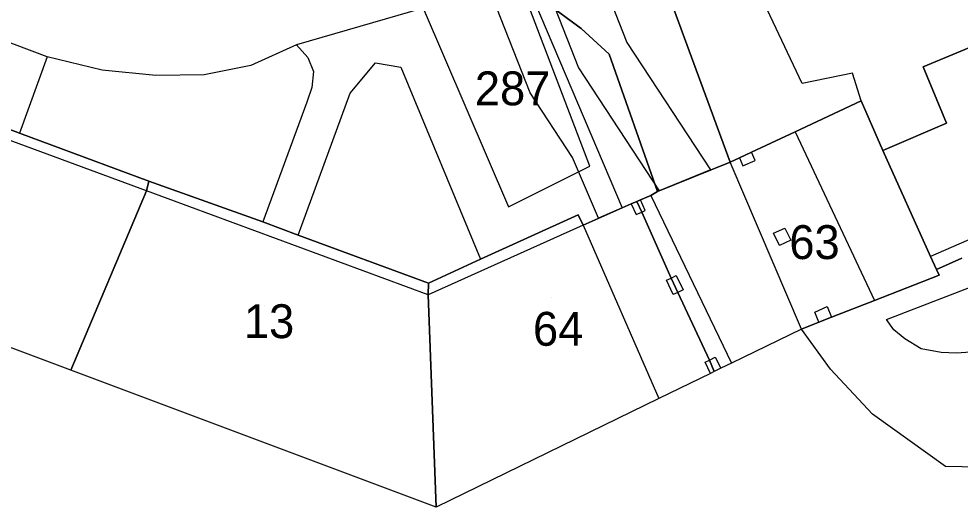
# Model space of a CAD drawing. Extents: x -264070 to -262271, y -1238894 to -1238141.
# Drawn here: x -263405.7 to -263350.2, y -1238863.9 to -1238835.1 of the extents above; entities that cross this region are included whole.
import ezdxf

# ---------------------------------------------------------------- set-up
doc = ezdxf.new("R2010")
doc.units = 0
for name, color, linetype in [('body_kn', 7, 'Continuous'), ('katuz_linie', 7, 'Continuous'), ('kladpar_druhypozemkov', 7, 'Continuous'), ('kladpar_hranice', 7, 'Continuous'), ('kladpar_parcelnecisla', 7, 'Continuous'), ('kladpar_plochy', 7, 'Continuous'), ('tarchy_linie', 7, 'Continuous'), ('zappar_hrandruhpozemk', 7, 'Continuous'), ('zuob_linie', 7, 'Continuous'), ('zuob_plochy', 7, 'Continuous')]:
    doc.layers.add(name, color=color, linetype=linetype)

msp = doc.modelspace()

# ---------------------------------------------------------------- linework, layer by layer
at = {"layer": 'body_kn'}
for p, q in [((-263372.54, -1238835.63), (-263372.54, -1238835.63)), ((-263369.84, -1238836.47), (-263369.84, -1238836.47)), ((-263389.35, -1238836.61), (-263389.35, -1238836.61)), ((-263404.08, -1238837.31), (-263404.08, -1238837.31)), ((-263404.08, -1238837.31), (-263404.08, -1238837.31)), ((-263388.68, -1238837.35), (-263388.68, -1238837.35)), ((-263370.89, -1238837.16), (-263370.89, -1238837.16)), ((-263400.82, -1238838.1), (-263400.82, -1238838.1)), ((-263392.05, -1238837.83), (-263392.05, -1238837.83)), ((-263384.69, -1238837.67), (-263384.69, -1238837.67)), ((-263383.2, -1238837.92), (-263383.2, -1238837.92)), ((-263372.7, -1238837.95), (-263372.7, -1238837.95)), ((-263352.35, -1238837.9), (-263352.35, -1238837.9)), ((-263397.65, -1238838.42), (-263397.65, -1238838.42)), ((-263394.81, -1238838.37), (-263394.81, -1238838.37)), ((-263388.35, -1238838.17), (-263388.35, -1238838.17)), ((-263356.52, -1238838.28), (-263356.52, -1238838.28)), ((-263388.44, -1238839.11), (-263388.44, -1238839.11)), ((-263359.5, -1238838.89), (-263359.5, -1238838.89)), ((-263386.18, -1238839.46), (-263386.18, -1238839.46)), ((-263375.56, -1238839.43), (-263375.56, -1238839.43)), ((-263388.74, -1238839.98), (-263388.74, -1238839.98)), ((-263356.01, -1238839.91), (-263356.01, -1238839.91)), ((-263356.01, -1238839.91), (-263356.01, -1238839.91)), ((-263350.96, -1238841.22), (-263350.96, -1238841.22)), ((-263405.71, -1238841.82), (-263405.71, -1238841.82)), ((-263359.9, -1238841.73), (-263359.9, -1238841.73)), ((-263359.9, -1238841.73), (-263359.9, -1238841.73)), ((-263362.48, -1238842.93), (-263362.48, -1238842.93)), ((-263354.72, -1238842.83), (-263354.72, -1238842.83)), ((-263373.05, -1238843.26), (-263373.05, -1238843.26)), ((-263363.74, -1238843.52), (-263363.74, -1238843.52)), ((-263363.2, -1238843.27), (-263363.2, -1238843.27)), ((-263363.2, -1238843.27), (-263363.2, -1238843.27)), ((-263362.27, -1238843.44), (-263362.27, -1238843.44)), ((-263372.03, -1238843.77), (-263372.03, -1238843.77)), ((-263364.91, -1238843.99), (-263364.91, -1238843.99)), ((-263362.99, -1238843.74), (-263362.99, -1238843.74)), ((-263398.07, -1238844.65), (-263398.07, -1238844.65)), ((-263398.22, -1238845.23), (-263398.22, -1238845.23)), ((-263398.22, -1238845.23), (-263398.22, -1238845.23)), ((-263368.03, -1238845.26), (-263368.03, -1238845.26)), ((-263367.93, -1238845.22), (-263367.93, -1238845.22)), ((-263369.25, -1238845.85), (-263369.25, -1238845.85)), ((-263369.03, -1238845.76), (-263369.03, -1238845.76)), ((-263368.43, -1238845.49), (-263368.43, -1238845.49)), ((-263368.43, -1238845.49), (-263368.43, -1238845.49)), ((-263376.84, -1238846.16), (-263376.84, -1238846.16)), ((-263370.12, -1238846.22), (-263370.12, -1238846.22)), ((-263369.58, -1238845.98), (-263369.58, -1238845.98)), ((-263369.58, -1238845.98), (-263369.58, -1238845.98)), ((-263368.96, -1238846.48), (-263368.96, -1238846.48)), ((-263368.96, -1238846.48), (-263368.96, -1238846.48)), ((-263368.76, -1238846.39), (-263368.76, -1238846.39)), ((-263372.71, -1238846.63), (-263372.71, -1238846.63)), ((-263372.71, -1238846.63), (-263372.71, -1238846.63)), ((-263371.52, -1238846.84), (-263371.52, -1238846.84)), ((-263369.29, -1238846.62), (-263369.29, -1238846.62)), ((-263391.35, -1238847.06), (-263391.35, -1238847.06)), ((-263372.42, -1238847.24), (-263372.42, -1238847.24)), ((-263372.42, -1238847.24), (-263372.42, -1238847.24)), ((-263360.52, -1238847.42), (-263360.52, -1238847.42)), ((-263389.25, -1238847.84), (-263389.25, -1238847.84)), ((-263389.25, -1238847.84), (-263389.25, -1238847.84)), ((-263361.18, -1238847.72), (-263361.18, -1238847.72)), ((-263361.18, -1238847.72), (-263361.18, -1238847.72)), ((-263360.16, -1238848.14), (-263360.16, -1238848.14)), ((-263360.82, -1238848.44), (-263360.82, -1238848.44)), ((-263378.48, -1238849.26), (-263378.48, -1238849.26)), ((-263351.91, -1238849.09), (-263351.91, -1238849.09)), ((-263367.22, -1238850.37), (-263367.22, -1238850.37)), ((-263367.22, -1238850.37), (-263367.22, -1238850.37)), ((-263366.93, -1238850.23), (-263366.93, -1238850.23)), ((-263351.56, -1238849.87), (-263351.56, -1238849.87)), ((-263351.41, -1238850.2), (-263351.41, -1238850.2)), ((-263381.55, -1238850.67), (-263381.55, -1238850.67)), ((-263367.5, -1238850.5), (-263367.5, -1238850.5)), ((-263367.5, -1238850.5), (-263367.5, -1238850.5)), ((-263381.58, -1238851.36), (-263381.58, -1238851.36)), ((-263381.58, -1238851.36), (-263381.58, -1238851.36)), ((-263367.1, -1238851.35), (-263367.1, -1238851.35)), ((-263366.84, -1238851.22), (-263366.84, -1238851.22)), ((-263366.84, -1238851.22), (-263366.84, -1238851.22)), ((-263366.51, -1238851.07), (-263366.51, -1238851.07)), ((-263355.21, -1238851.69), (-263355.21, -1238851.69)), ((-263358.75, -1238852.39), (-263358.75, -1238852.39)), ((-263358.01, -1238852.06), (-263358.01, -1238852.06)), ((-263358.5, -1238852.98), (-263358.5, -1238852.98)), ((-263358.5, -1238852.98), (-263358.5, -1238852.98)), ((-263357.76, -1238852.69), (-263357.76, -1238852.69)), ((-263354.51, -1238852.81), (-263354.51, -1238852.81)), ((-263354.51, -1238852.81), (-263354.51, -1238852.81)), ((-263359.53, -1238853.38), (-263359.53, -1238853.38)), ((-263359.53, -1238853.38), (-263359.53, -1238853.38)), ((-263354.07, -1238853.42), (-263354.07, -1238853.42)), ((-263353.43, -1238853.96), (-263353.43, -1238853.96)), ((-263352.47, -1238854.55), (-263352.47, -1238854.55)), ((-263351.29, -1238854.76), (-263351.29, -1238854.76)), ((-263350.38, -1238854.8), (-263350.38, -1238854.8)), ((-263365.21, -1238855.33), (-263365.21, -1238855.33)), ((-263364.97, -1238855.22), (-263364.97, -1238855.22)), ((-263364.97, -1238855.22), (-263364.97, -1238855.22)), ((-263364.62, -1238855.04), (-263364.62, -1238855.04)), ((-263402.68, -1238855.82), (-263402.68, -1238855.82)), ((-263364.68, -1238855.89), (-263364.68, -1238855.89)), ((-263364.29, -1238855.7), (-263364.29, -1238855.7)), ((-263363.66, -1238855.4), (-263363.66, -1238855.4)), ((-263357.81, -1238855.76), (-263357.81, -1238855.76)), ((-263364.91, -1238856), (-263364.91, -1238856)), ((-263364.91, -1238856), (-263364.91, -1238856)), ((-263367.96, -1238857.49), (-263367.96, -1238857.49)), ((-263355.33, -1238858.4), (-263355.33, -1238858.4)), ((-263351.02, -1238861.49), (-263351.02, -1238861.49)), ((-263381.1, -1238863.9), (-263381.1, -1238863.9))]:
    msp.add_line(p, q, dxfattribs=at)
at = {"layer": 'katuz_linie'}
msp.add_lwpolyline([(-263349.05, -1238861.53), (-263351.02, -1238861.49), (-263355.33, -1238858.4), (-263357.81, -1238855.76), (-263359.53, -1238853.38), (-263363.66, -1238855.4), (-263364.29, -1238855.7), (-263364.68, -1238855.89), (-263364.91, -1238856), (-263367.96, -1238857.49), (-263381.1, -1238863.9), (-263402.68, -1238855.82), (-263419.7, -1238849.44), (-263440.2, -1238841.77), (-263457.23, -1238835.39), (-263474.01, -1238828.92), (-263475, -1238828.56), (-263478.21, -1238827.37), (-263491.85, -1238822.36), (-263508.89, -1238816.01)], dxfattribs=at)
at = {"layer": 'kladpar_druhypozemkov'}
for p, q in [((-263376.87, -1238837.77), (-263376.87, -1238837.77)), ((-263359.27, -1238847.27), (-263359.27, -1238847.27)), ((-263391.25, -1238852), (-263391.25, -1238852)), ((-263374.3, -1238851.52), (-263374.3, -1238851.52))]:
    msp.add_line(p, q, dxfattribs=at)
at = {"layer": 'kladpar_hranice'}
for points in [[(-263398.61, -1238762.95), (-263382.17, -1238800.97), (-263380.94, -1238803.93), (-263369.5, -1238827.9), (-263363.74, -1238843.52), (-263368.03, -1238845.26), (-263370.89, -1238837.16), (-263372.54, -1238835.63), (-263374.68, -1238834.07), (-263375.99, -1238833.38), (-263380.25, -1238828.49), (-263379.53, -1238825.98), (-263379.14, -1238823.89), (-263379.05, -1238822.15), (-263379.22, -1238820.68), (-263379.49, -1238818.94), (-263379.82, -1238817.71), (-263403.2, -1238766.95)], [(-263350.07, -1238849.2), (-263351.56, -1238849.87), (-263351.91, -1238849.09), (-263354.72, -1238842.83), (-263350.96, -1238841.22), (-263352.35, -1238837.9), (-263348.37, -1238836.24), (-263350.28, -1238831.75), (-263354.2, -1238833.39), (-263365.94, -1238804.6), (-263363.51, -1238803.61), (-263365.81, -1238798.06), (-263367.45, -1238798.75), (-263368.75, -1238795.52), (-263364.69, -1238794.04), (-263365.56, -1238791.93), (-263362.28, -1238790.41), (-263361.52, -1238792.21), (-263344.87, -1238785.28)], [(-263365.81, -1238798.06), (-263363.51, -1238803.61), (-263365.94, -1238804.6), (-263354.2, -1238833.39), (-263350.28, -1238831.75), (-263348.37, -1238836.24), (-263352.35, -1238837.9), (-263350.96, -1238841.22), (-263354.72, -1238842.83), (-263356.01, -1238839.91), (-263359.9, -1238841.73), (-263362.48, -1238842.93), (-263363.2, -1238843.27), (-263363.74, -1238843.52), (-263369.5, -1238827.9), (-263380.94, -1238803.93), (-263382.17, -1238800.97), (-263380.52, -1238800.3), (-263378.12, -1238799.3), (-263368.75, -1238795.52), (-263367.45, -1238798.75), (-263365.81, -1238798.06)], [(-263374.68, -1238834.07), (-263372.54, -1238835.63), (-263370.89, -1238837.16), (-263368.03, -1238845.26), (-263368.43, -1238845.49), (-263369.03, -1238845.76), (-263369.25, -1238845.85), (-263369.58, -1238845.98), (-263372.42, -1238847.24), (-263372.71, -1238846.63), (-263378.48, -1238849.26), (-263381.55, -1238850.67), (-263389.25, -1238847.84), (-263391.35, -1238847.06), (-263398.07, -1238844.65), (-263405.71, -1238841.82), (-263407.64, -1238841.09)], [(-263407.64, -1238841.09), (-263405.71, -1238841.82), (-263398.07, -1238844.65), (-263398.22, -1238845.23), (-263402.68, -1238855.82), (-263419.7, -1238849.44), (-263415.47, -1238838.85), (-263415.3, -1238838.28), (-263407.64, -1238841.09)], [(-263356.01, -1238839.91), (-263354.72, -1238842.83), (-263351.91, -1238849.09), (-263351.56, -1238849.87), (-263351.41, -1238850.2), (-263355.21, -1238851.69), (-263357.76, -1238852.69), (-263358.5, -1238852.98), (-263359.53, -1238853.38), (-263363.66, -1238855.4), (-263364.29, -1238855.7), (-263364.68, -1238855.89), (-263364.97, -1238855.22), (-263366.84, -1238851.22), (-263367.22, -1238850.37), (-263368.96, -1238846.48), (-263369.25, -1238845.85), (-263369.03, -1238845.76), (-263368.43, -1238845.49), (-263368.03, -1238845.26), (-263363.74, -1238843.52), (-263363.2, -1238843.27), (-263362.48, -1238842.93), (-263359.9, -1238841.73), (-263356.01, -1238839.91)], [(-263389.25, -1238847.84), (-263381.55, -1238850.67), (-263381.58, -1238851.36), (-263381.1, -1238863.9), (-263402.68, -1238855.82), (-263398.22, -1238845.23), (-263398.07, -1238844.65), (-263391.35, -1238847.06), (-263389.25, -1238847.84)], [(-263372.71, -1238846.63), (-263372.42, -1238847.24), (-263369.58, -1238845.98), (-263369.25, -1238845.85), (-263368.96, -1238846.48), (-263367.22, -1238850.37), (-263366.84, -1238851.22), (-263364.97, -1238855.22), (-263364.68, -1238855.89), (-263364.91, -1238856), (-263367.96, -1238857.49), (-263381.1, -1238863.9), (-263381.58, -1238851.36), (-263381.55, -1238850.67), (-263378.48, -1238849.26), (-263372.71, -1238846.63)], [(-263349.05, -1238861.53), (-263351.02, -1238861.49), (-263355.33, -1238858.4), (-263357.81, -1238855.76), (-263359.53, -1238853.38), (-263358.5, -1238852.98), (-263357.76, -1238852.69), (-263355.21, -1238851.69), (-263351.41, -1238850.2), (-263351.56, -1238849.87), (-263350.07, -1238849.2)]]:
    msp.add_lwpolyline(points, dxfattribs=at)
at = {"layer": 'kladpar_plochy'}
for p, q in [((-263369.5, -1238827.9), (-263363.74, -1238843.52)), ((-263372.54, -1238835.63), (-263374.68, -1238834.07)), ((-263370.89, -1238837.16), (-263372.54, -1238835.63)), ((-263368.03, -1238845.26), (-263370.89, -1238837.16)), ((-263363.74, -1238843.52), (-263368.03, -1238845.26))]:
    msp.add_line(p, q, dxfattribs=at)
for points in [[(-263350.07, -1238849.2), (-263351.56, -1238849.87), (-263351.91, -1238849.09), (-263354.72, -1238842.83), (-263350.96, -1238841.22), (-263352.35, -1238837.9), (-263348.37, -1238836.24), (-263350.28, -1238831.75), (-263354.2, -1238833.39), (-263365.94, -1238804.6), (-263363.51, -1238803.61), (-263365.81, -1238798.06), (-263367.45, -1238798.75), (-263368.75, -1238795.52), (-263364.69, -1238794.04), (-263365.56, -1238791.93), (-263362.28, -1238790.41), (-263361.52, -1238792.21), (-263344.87, -1238785.28)], [(-263374.68, -1238834.07), (-263372.54, -1238835.63), (-263370.89, -1238837.16), (-263368.03, -1238845.26), (-263368.43, -1238845.49), (-263369.03, -1238845.76), (-263369.25, -1238845.85), (-263369.58, -1238845.98), (-263372.42, -1238847.24), (-263372.71, -1238846.63), (-263378.48, -1238849.26), (-263381.55, -1238850.67), (-263389.25, -1238847.84), (-263391.35, -1238847.06), (-263398.07, -1238844.65), (-263405.71, -1238841.82), (-263407.64, -1238841.09)], [(-263349.05, -1238861.53), (-263351.02, -1238861.49), (-263355.33, -1238858.4), (-263357.81, -1238855.76), (-263359.53, -1238853.38), (-263358.5, -1238852.98), (-263357.76, -1238852.69), (-263355.21, -1238851.69), (-263351.41, -1238850.2), (-263351.56, -1238849.87), (-263350.07, -1238849.2)]]:
    msp.add_lwpolyline(points, dxfattribs=at)
for points in [[(-263365.81, -1238798.06), (-263363.51, -1238803.61), (-263365.94, -1238804.6), (-263354.2, -1238833.39), (-263350.28, -1238831.75), (-263348.37, -1238836.24), (-263352.35, -1238837.9), (-263350.96, -1238841.22), (-263354.72, -1238842.83), (-263356.01, -1238839.91), (-263359.9, -1238841.73), (-263362.48, -1238842.93), (-263363.2, -1238843.27), (-263363.74, -1238843.52), (-263369.5, -1238827.9), (-263380.94, -1238803.93), (-263382.17, -1238800.97), (-263380.52, -1238800.3), (-263378.12, -1238799.3), (-263368.75, -1238795.52), (-263367.45, -1238798.75)], [(-263407.64, -1238841.09), (-263405.71, -1238841.82), (-263398.07, -1238844.65), (-263398.22, -1238845.23), (-263402.68, -1238855.82), (-263419.7, -1238849.44), (-263415.47, -1238838.85), (-263415.3, -1238838.28)], [(-263356.01, -1238839.91), (-263354.72, -1238842.83), (-263351.91, -1238849.09), (-263351.56, -1238849.87), (-263351.41, -1238850.2), (-263355.21, -1238851.69), (-263357.76, -1238852.69), (-263358.5, -1238852.98), (-263359.53, -1238853.38), (-263363.66, -1238855.4), (-263364.29, -1238855.7), (-263364.68, -1238855.89), (-263364.97, -1238855.22), (-263366.84, -1238851.22), (-263367.22, -1238850.37), (-263368.96, -1238846.48), (-263369.25, -1238845.85), (-263369.03, -1238845.76), (-263368.43, -1238845.49), (-263368.03, -1238845.26), (-263363.74, -1238843.52), (-263363.2, -1238843.27), (-263362.48, -1238842.93), (-263359.9, -1238841.73)], [(-263389.25, -1238847.84), (-263381.55, -1238850.67), (-263381.58, -1238851.36), (-263381.1, -1238863.9), (-263402.68, -1238855.82), (-263398.22, -1238845.23), (-263398.07, -1238844.65), (-263391.35, -1238847.06)], [(-263372.71, -1238846.63), (-263372.42, -1238847.24), (-263369.58, -1238845.98), (-263369.25, -1238845.85), (-263368.96, -1238846.48), (-263367.22, -1238850.37), (-263366.84, -1238851.22), (-263364.97, -1238855.22), (-263364.68, -1238855.89), (-263364.91, -1238856), (-263367.96, -1238857.49), (-263381.1, -1238863.9), (-263381.58, -1238851.36), (-263381.55, -1238850.67), (-263378.48, -1238849.26)]]:
    msp.add_lwpolyline(points, close=True, dxfattribs=at)
at = {"layer": 'tarchy_linie'}
for points in [[(-263432.86, -1238704.96), (-263421.94, -1238728.91), (-263407.44, -1238760.98), (-263382.73, -1238816.54), (-263370.12, -1238846.22)], [(-263438.67, -1238707.5), (-263426.4, -1238733.67), (-263410.58, -1238752.26), (-263393, -1238791.83), (-263378.04, -1238824.37), (-263372.7, -1238837.95), (-263367.93, -1238845.22)], [(-263407.84, -1238750.54), (-263375.09, -1238823.12), (-263369.84, -1238836.47), (-263364.91, -1238843.99), (-263367.93, -1238845.22), (-263368.03, -1238845.26), (-263368.43, -1238845.49), (-263369.03, -1238845.76), (-263369.25, -1238845.85), (-263369.58, -1238845.98), (-263370.12, -1238846.22), (-263371.52, -1238846.84), (-263373.05, -1238843.26), (-263375.56, -1238839.43), (-263380.99, -1238825.62), (-263412.82, -1238755.1)]]:
    msp.add_lwpolyline(points, dxfattribs=at)
at = {"layer": 'zappar_hrandruhpozemk'}
for p, q in [((-263359.5, -1238838.89), (-263376.03, -1238803.7)), ((-263381.88, -1238834.43), (-263389.35, -1238836.61)), ((-263381.88, -1238834.43), (-263376.84, -1238846.16)), ((-263404.08, -1238837.31), (-263405.71, -1238841.82)), ((-263383.2, -1238837.92), (-263378.48, -1238849.26)), ((-263398.22, -1238845.23), (-263415.47, -1238838.85)), ((-263389.25, -1238847.84), (-263386.18, -1238839.46)), ((-263388.74, -1238839.98), (-263391.35, -1238847.06)), ((-263359.9, -1238841.73), (-263355.21, -1238851.69)), ((-263362.27, -1238843.44), (-263362.48, -1238842.93)), ((-263359.53, -1238853.38), (-263363.74, -1238843.52)), ((-263363.2, -1238843.27), (-263362.99, -1238843.74)), ((-263362.99, -1238843.74), (-263362.27, -1238843.44)), ((-263341.06, -1238844.41), (-263351.91, -1238849.09)), ((-263381.58, -1238851.36), (-263398.22, -1238845.23)), ((-263368.43, -1238845.49), (-263363.66, -1238855.4)), ((-263369.58, -1238845.98), (-263369.29, -1238846.62)), ((-263369.29, -1238846.62), (-263368.96, -1238846.48)), ((-263372.42, -1238847.24), (-263381.58, -1238851.36)), ((-263372.42, -1238847.24), (-263367.96, -1238857.49)), ((-263361.18, -1238847.72), (-263360.52, -1238847.42)), ((-263367.5, -1238850.5), (-263367.22, -1238850.37)), ((-263367.1, -1238851.35), (-263367.5, -1238850.5)), ((-263354.51, -1238852.81), (-263349.35, -1238850.83)), ((-263366.84, -1238851.22), (-263367.1, -1238851.35)), ((-263358.75, -1238852.39), (-263358.01, -1238852.06)), ((-263358.5, -1238852.98), (-263358.75, -1238852.39)), ((-263358.01, -1238852.06), (-263357.76, -1238852.69)), ((-263365.21, -1238855.33), (-263364.97, -1238855.22)), ((-263364.91, -1238856), (-263365.21, -1238855.33))]:
    msp.add_line(p, q, dxfattribs=at)
for points in [[(-263389.35, -1238836.61), (-263392.05, -1238837.83), (-263394.81, -1238838.37), (-263397.65, -1238838.42), (-263400.82, -1238838.1), (-263404.08, -1238837.31), (-263406.01, -1238836.59), (-263422.34, -1238830.7), (-263424.53, -1238829.9), (-263437.89, -1238825.09)], [(-263376.84, -1238846.16), (-263372.03, -1238843.77), (-263375.99, -1238833.38)], [(-263389.35, -1238836.61), (-263388.68, -1238837.35), (-263388.35, -1238838.17), (-263388.44, -1238839.11), (-263388.74, -1238839.98)], [(-263386.18, -1238839.46), (-263384.69, -1238837.67), (-263383.2, -1238837.92)], [(-263356.01, -1238839.91), (-263356.52, -1238838.28), (-263359.5, -1238838.89)], [(-263368.96, -1238846.48), (-263368.76, -1238846.39), (-263369.03, -1238845.76)], [(-263360.52, -1238847.42), (-263360.16, -1238848.14), (-263360.82, -1238848.44), (-263361.18, -1238847.72)], [(-263367.22, -1238850.37), (-263366.93, -1238850.23), (-263366.51, -1238851.07), (-263366.84, -1238851.22)], [(-263349.28, -1238854.72), (-263350.38, -1238854.8), (-263351.29, -1238854.76), (-263352.47, -1238854.55), (-263353.43, -1238853.96), (-263354.07, -1238853.42), (-263354.51, -1238852.81)], [(-263364.97, -1238855.22), (-263364.62, -1238855.04), (-263364.29, -1238855.7)]]:
    msp.add_lwpolyline(points, dxfattribs=at)
at = {"layer": 'zuob_linie'}
msp.add_lwpolyline([(-263349.05, -1238861.53), (-263351.02, -1238861.49), (-263355.33, -1238858.4), (-263357.81, -1238855.76), (-263359.53, -1238853.38), (-263363.66, -1238855.4), (-263364.29, -1238855.7), (-263364.68, -1238855.89), (-263364.91, -1238856), (-263367.96, -1238857.49), (-263381.1, -1238863.9), (-263402.68, -1238855.82), (-263419.7, -1238849.44), (-263440.2, -1238841.77), (-263457.23, -1238835.39), (-263474.01, -1238828.92), (-263475, -1238828.56), (-263478.21, -1238827.37), (-263491.85, -1238822.36), (-263508.89, -1238816.01)], dxfattribs=at)
at = {"layer": 'zuob_plochy'}
msp.add_lwpolyline([(-263349.05, -1238861.53), (-263351.02, -1238861.49), (-263355.33, -1238858.4), (-263357.81, -1238855.76), (-263359.53, -1238853.38), (-263363.66, -1238855.4), (-263364.29, -1238855.7), (-263364.68, -1238855.89), (-263364.91, -1238856), (-263367.96, -1238857.49), (-263381.1, -1238863.9), (-263402.68, -1238855.82), (-263419.7, -1238849.44), (-263440.2, -1238841.77), (-263457.23, -1238835.39), (-263474.01, -1238828.92), (-263475, -1238828.56), (-263478.21, -1238827.37), (-263491.85, -1238822.36), (-263508.89, -1238816.01)], dxfattribs=at)

# ---------------------------------------------------------------- texts
at = {"layer": 'kladpar_parcelnecisla'}
for s, p in [('287', (-263378.82, -1238840.17)), ('63', (-263360.25, -1238849.25)), ('13', (-263392.461, -1238853.92)), ('64', (-263375.388, -1238854.37))]:
    msp.add_text(s, height=2, dxfattribs=at).set_placement(p)

doc.saveas('drawing.dxf')
